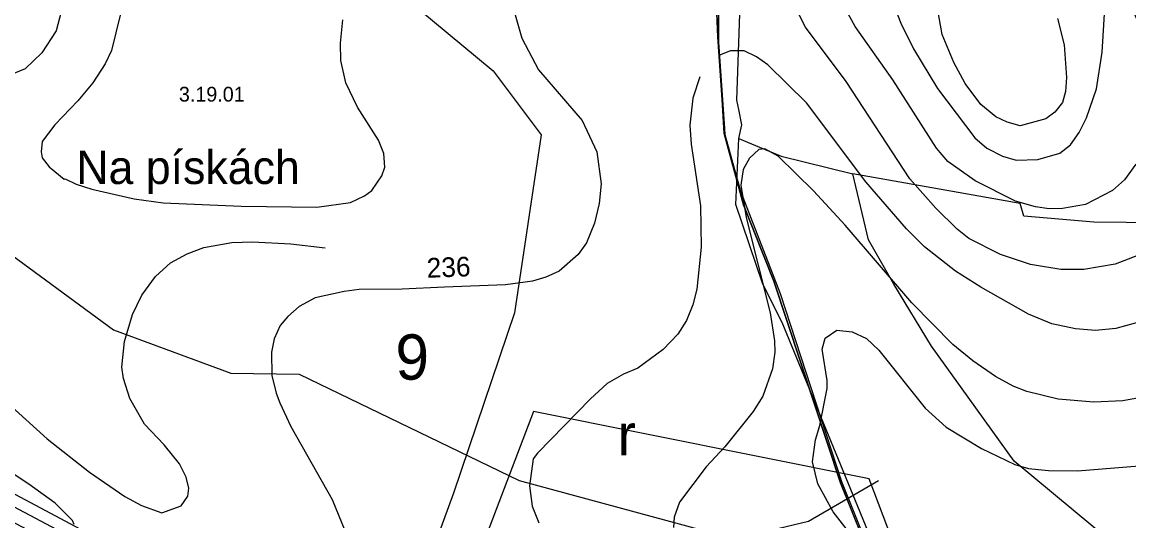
# Model space of a CAD drawing. Extents: x -662500 to -655523, y -1056000 to -1049993.
# Drawn here: x -659797 to -659234, y -1053120 to -1052867 of the extents above; entities that cross this region are included whole.
import ezdxf

# ---------------------------------------------------------------- set-up
doc = ezdxf.new("R2010")
doc.units = 0
for name, color, linetype in [('58', 7, 'Continuous'), ('63LINIE', 7, 'Continuous'), ('Vrstva 1', 7, 'Continuous'), ('Vrstva 15', 7, 'Continuous'), ('Vrstva 24', 7, 'Continuous'), ('Vrstva 37', 7, 'Continuous'), ('Vrstva 5', 7, 'Continuous'), ('Vrstva 57', 7, 'Continuous'), ('Vrstva 7', 7, 'Continuous')]:
    doc.layers.add(name, color=color, linetype=linetype)

msp = doc.modelspace()

# ---------------------------------------------------------------- linework, layer by layer
at = {"layer": '58'}
msp.add_lwpolyline([(-659442.52, -1052844.7), (-659442.36, -1052874.55), (-659442.34, -1052877.03), (-659439.33, -1052920.99), (-659439.14, -1052924.07), (-659431.16, -1052952.77), (-659411.04, -1053004.76), (-659379.76, -1053100.29), (-659373.15, -1053116.83), (-659316.53, -1053258.41)], dxfattribs=at)
at = {"layer": '63LINIE'}
msp.add_lwpolyline([(-660157.65, -1052847.13), (-660132.52, -1052869.51), (-660111.66, -1052892.24), (-660084.95, -1052921), (-660069.74, -1052937.89), (-660023.99, -1052984.81), (-660006.51, -1053000.13), (-659985.6, -1053013.28), (-659850.42, -1053086.91), (-659781.9, -1053123.24), (-659710.72, -1053161.03), (-659675.58, -1053176.35), (-659546.48, -1053229.26), (-659428.67, -1053277.07), (-659332.46, -1053315.26), (-659288.19, -1053334.01)], dxfattribs=at)
at = {"layer": 'Vrstva 1'}
msp.add_lwpolyline([(-659444.11, -1052845.81), (-659442.9, -1052874.31), (-659439.55, -1052923.56), (-659429.64, -1052959.69), (-659414.22, -1052998.59), (-659380.3, -1053101.02), (-659309.17, -1053280.04), (-659331.19, -1053313.18), (-659314.63, -1053326.76), (-659294.68, -1053337.67), (-659289.37, -1053339.6), (-659273.85, -1053346.92), (-659306.38, -1053462.28)], dxfattribs=at)
at = {"layer": 'Vrstva 15'}
msp.add_lwpolyline([(-659491.47, -1052600.22), (-659560.64, -1052733.92), (-659579.45, -1052789.58), (-659610.72, -1052846.89), (-659556.93, -1052891.69), (-659532.56, -1052924.18), (-659546.19, -1053014.6), (-659577.15, -1053106.27), (-659597.46, -1053161.91), (-659614.21, -1053201.5)], dxfattribs=at)
at = {"layer": 'Vrstva 24'}
for points in [[(-659432, -1052926), (-659430.5, -1052919), (-659432.03, -1052911.34), (-659433, -1052906.5), (-659431, -1052848), (-659428, -1052826), (-659421.5, -1052819.5), (-659413.5, -1052801.5), (-659411.5, -1052761), (-659403, -1052732), (-659398, -1052714), (-659374, -1052607), (-659369, -1052583), (-659369, -1052566), (-659365, -1052554), (-659356, -1052547)], [(-659232, -1052860), (-659216, -1052897.5), (-659207.5, -1052927), (-659202, -1052969), (-659251.5, -1052968.5), (-659287, -1052965.5), (-659289, -1052959), (-659374, -1052944)], [(-659323, -1053341), (-659316.22, -1053322.45), (-659313.5, -1053315), (-659311.8, -1053292.94), (-659311.5, -1053289), (-659315.5, -1053264.22), (-659319, -1053242.5), (-659348.87, -1053168.56), (-659359, -1053143.5), (-659410, -1053019.5), (-659419.84, -1053000), (-659433.5, -1052959.5), (-659432, -1052926)], [(-659432, -1052926), (-659427.67, -1052927.81), (-659410.5, -1052935), (-659374, -1052944)], [(-659205, -1053197.5), (-659202.5, -1053189), (-659204, -1053175.5), (-659219.5, -1053153), (-659242, -1053131.5), (-659292, -1053090), (-659334, -1053031.5), (-659353.19, -1053000), (-659366, -1052977.5), (-659374, -1052944)]]:
    msp.add_lwpolyline(points, dxfattribs=at)
at = {"layer": 'Vrstva 37'}
msp.add_lwpolyline([(-659536.53, -1053064.71), (-659576.38, -1053169.38), (-659333.28, -1053275.05), (-659323.04, -1053211.82), (-659365.73, -1053099.03)], close=True, dxfattribs=at)
at = {"layer": 'Vrstva 5'}
for points in [[(-659937.32, -1052850.73), (-659969.58, -1052873.81), (-659986.59, -1052886.79), (-659995.64, -1052898.4), (-660031.07, -1052952.12), (-660039.24, -1052962.1), (-660004.2, -1052995.1), (-659978.55, -1053011.07), (-659877.72, -1053065.47), (-659795.26, -1053109.44), (-659710.99, -1053154.41), (-659678.33, -1053170.13), (-659552.14, -1053220.98), (-659353.83, -1053300.67), (-659328.92, -1053309.76), (-659307.52, -1053281.7), (-659380.3, -1053101.02), (-659414.22, -1052998.59), (-659429.64, -1052959.69), (-659439.55, -1052923.56), (-659442.36, -1052874.55), (-659444.11, -1052845.81)], [(-659877.72, -1053065.47), (-659795.26, -1053109.44), (-659710.99, -1053154.41), (-659678.33, -1053170.13), (-659552.14, -1053220.98), (-659353.83, -1053300.67), (-659328.92, -1053309.76), (-659331.19, -1053313.18), (-659314.63, -1053326.76), (-659289.39, -1053339.57), (-659294.69, -1053337.55), (-659360.48, -1053311.02), (-659451.61, -1053273.55), (-659582.56, -1053220.47), (-659704.27, -1053171.81), (-659716.54, -1053165.89), (-659802.22, -1053120.51)]]:
    msp.add_lwpolyline(points, dxfattribs=at)
at = {"layer": 'Vrstva 57'}
msp.add_lwpolyline([(-659821.99, -1052970.59), (-659750.08, -1053023.22), (-659690.4, -1053045.31), (-659655.62, -1053045.78), (-659543.77, -1053099.83), (-659434.26, -1053129.43), (-659396.67, -1053120.5), (-659360.95, -1053099.83)], dxfattribs=at)
at = {"layer": 'Vrstva 7'}
for p, q in [((-659372.88, -1052869.1), (-659384.13, -1052848.6)), ((-659744.15, -1052852.38), (-659751.23, -1052881.29)), ((-659355.37, -1052852.58), (-659349.68, -1052867.39)), ((-659398.08, -1052869.39), (-659404.21, -1052857.43)), ((-659328.6, -1052873.09), (-659331.31, -1052858)), ((-659247.3, -1052882.2), (-659245.88, -1052859.99)), ((-659776.74, -1052861.73), (-659779.29, -1052871.23)), ((-659634.74, -1052877.6), (-659633.44, -1052865.7)), ((-659545.88, -1052863.12), (-659542.46, -1052875.08)), ((-659269.94, -1052865.11), (-659266.52, -1052878.5)), ((-659779.29, -1052871.23), (-659786.66, -1052882.42)), ((-659377.44, -1052897.01), (-659398.08, -1052869.39)), ((-659353.66, -1052896.15), (-659372.88, -1052869.1)), ((-659349.68, -1052867.39), (-659343.27, -1052880.49)), ((-659634.46, -1052886.39), (-659634.74, -1052877.6)), ((-659542.46, -1052875.08), (-659533.92, -1052891.17)), ((-659322.62, -1052887.32), (-659328.6, -1052873.09)), ((-659786.66, -1052882.42), (-659795.02, -1052890.64)), ((-659751.23, -1052881.29), (-659754.35, -1052888.09)), ((-659436.24, -1052881.49), (-659441.8, -1052883.62)), ((-659429.41, -1052881.49), (-659436.24, -1052881.49)), ((-659423, -1052884.48), (-659429.41, -1052881.49)), ((-659343.27, -1052880.49), (-659331.02, -1052900.57)), ((-659266.52, -1052878.5), (-659265.39, -1052895.01)), ((-659250.15, -1052900.71), (-659247.3, -1052882.2)), ((-659754.35, -1052888.09), (-659760.73, -1052897.73)), ((-659631.91, -1052897.73), (-659634.46, -1052886.39)), ((-659417.31, -1052888.61), (-659423, -1052884.48)), ((-659397.66, -1052907.97), (-659417.31, -1052888.61)), ((-659316.93, -1052898.15), (-659322.62, -1052887.32)), ((-659795.02, -1052890.64), (-659800.83, -1052892.91)), ((-659533.92, -1052891.17), (-659511.7, -1052916.94)), ((-659451.94, -1052894.66), (-659455.46, -1052905.55)), ((-659265.39, -1052895.01), (-659265.95, -1052902.13)), ((-659760.73, -1052897.73), (-659768.24, -1052906.94)), ((-659626.1, -1052910.06), (-659631.91, -1052897.73)), ((-659345.12, -1052946.56), (-659377.44, -1052897.01)), ((-659331.45, -1052930.89), (-659353.66, -1052896.15)), ((-659331.02, -1052900.57), (-659311.94, -1052925.77)), ((-659308.95, -1052908.82), (-659316.93, -1052898.15)), ((-659255.13, -1052915.52), (-659250.15, -1052900.71)), ((-659455.46, -1052905.55), (-659456.89, -1052919.22)), ((-659265.95, -1052902.13), (-659267.38, -1052907.69)), ((-659768.24, -1052906.94), (-659780, -1052919.13)), ((-659615.33, -1052926.92), (-659626.1, -1052910.06)), ((-659367.47, -1052948.12), (-659397.66, -1052907.97)), ((-659301.27, -1052914.95), (-659308.95, -1052908.82)), ((-659267.38, -1052907.69), (-659271.22, -1052912.67)), ((-659511.7, -1052916.94), (-659504.3, -1052932.89)), ((-659295.57, -1052917.65), (-659301.27, -1052914.95)), ((-659288.88, -1052919.65), (-659295.57, -1052917.65)), ((-659275.92, -1052916.09), (-659288.88, -1052919.65)), ((-659271.22, -1052912.67), (-659275.92, -1052916.09)), ((-659258.84, -1052922.92), (-659255.13, -1052915.52)), ((-659780, -1052919.13), (-659786.52, -1052927.63)), ((-659456.89, -1052919.22), (-659456.32, -1052928.9)), ((-659263.39, -1052929.19), (-659258.84, -1052922.92)), ((-659786.52, -1052927.63), (-659786.94, -1052932.87)), ((-659612.63, -1052933.72), (-659615.33, -1052926.92)), ((-659456.32, -1052928.9), (-659451.48, -1052960.22)), ((-659311.94, -1052925.77), (-659305.82, -1052930.89)), ((-659786.94, -1052932.87), (-659786.38, -1052935.85)), ((-659612.07, -1052940.52), (-659612.63, -1052933.72)), ((-659504.3, -1052932.89), (-659502.02, -1052949.12)), ((-659421.86, -1052931.61), (-659426.56, -1052936.02)), ((-659418.87, -1052931.32), (-659421.86, -1052931.61)), ((-659412.04, -1052935.02), (-659418.87, -1052931.32)), ((-659325.76, -1052937.73), (-659331.45, -1052930.89)), ((-659305.82, -1052930.89), (-659297.85, -1052935.02)), ((-659279.91, -1052936.73), (-659268.8, -1052933.46)), ((-659268.8, -1052933.46), (-659263.39, -1052929.19)), ((-659786.38, -1052935.85), (-659782.83, -1052940.38)), ((-659426.56, -1052936.02), (-659429.83, -1052941.72)), ((-659394.1, -1052952.68), (-659412.04, -1052935.02)), ((-659311.8, -1052947.55), (-659325.76, -1052937.73)), ((-659297.85, -1052935.02), (-659291.01, -1052937.02)), ((-659291.01, -1052937.02), (-659279.91, -1052936.73)), ((-659230.08, -1052939.15), (-659235.91, -1052947.12)), ((-659782.83, -1052940.38), (-659775.18, -1052946.76)), ((-659618.73, -1052952.43), (-659613.62, -1052945.06)), ((-659613.62, -1052945.06), (-659612.07, -1052940.52)), ((-659429.83, -1052941.72), (-659430.97, -1052949.69)), ((-659775.18, -1052946.76), (-659774.76, -1052946.48)), ((-659774.76, -1052946.48), (-659769.09, -1052949.17)), ((-659769.09, -1052949.17), (-659761.15, -1052951.86)), ((-659502.02, -1052949.12), (-659503.02, -1052959.08)), ((-659430.97, -1052949.69), (-659428.27, -1052966.2)), ((-659346.83, -1052971.9), (-659367.47, -1052948.12)), ((-659331.88, -1052961.51), (-659345.12, -1052946.56)), ((-659291.3, -1052957.95), (-659311.8, -1052947.55)), ((-659235.91, -1052947.12), (-659242.04, -1052952.53)), ((-659761.15, -1052951.86), (-659739.61, -1052956.68)), ((-659739.61, -1052956.68), (-659724.87, -1052958.67)), ((-659629.64, -1052958.52), (-659622.55, -1052955.12)), ((-659622.55, -1052955.12), (-659618.73, -1052952.43)), ((-659378.01, -1052970.05), (-659394.1, -1052952.68)), ((-659242.04, -1052952.53), (-659255.7, -1052959.51)), ((-659724.87, -1052958.67), (-659685.19, -1052960.36)), ((-659685.19, -1052960.36), (-659646.65, -1052960.93)), ((-659646.65, -1052960.93), (-659629.64, -1052958.52)), ((-659503.02, -1052959.08), (-659505.44, -1052969.05)), ((-659451.48, -1052960.22), (-659451.19, -1052981.3)), ((-659321.06, -1052972.18), (-659331.88, -1052961.51)), ((-659281.05, -1052960.79), (-659291.3, -1052957.95)), ((-659274.21, -1052961.79), (-659281.05, -1052960.79)), ((-659267.38, -1052961.65), (-659274.21, -1052961.79)), ((-659255.7, -1052959.51), (-659267.38, -1052961.65)), ((-659428.27, -1052966.2), (-659416.02, -1053014.61)), ((-659505.44, -1052969.05), (-659509.57, -1052979.02)), ((-659343.98, -1053009.49), (-659378.01, -1052970.05)), ((-659337.57, -1052981.15), (-659346.83, -1052971.9)), ((-659315.08, -1052976.88), (-659321.06, -1052972.18)), ((-659704.18, -1052981.48), (-659690.01, -1052978.93)), ((-659690.01, -1052978.93), (-659679.52, -1052978.51)), ((-659679.52, -1052978.51), (-659659.97, -1052979.5)), ((-659659.97, -1052979.5), (-659642.54, -1052981.62)), ((-659509.57, -1052979.02), (-659513.7, -1052985)), ((-659298.99, -1052985), (-659315.08, -1052976.88)), ((-659721.19, -1052989.28), (-659712.69, -1052984.6)), ((-659712.69, -1052984.6), (-659704.18, -1052981.48)), ((-659513.7, -1052985), (-659523.52, -1052993.4)), ((-659451.19, -1052981.3), (-659453.47, -1053002.65)), ((-659321.77, -1052993.4), (-659337.57, -1052981.15)), ((-659283.61, -1052990.12), (-659298.99, -1052985)), ((-659224.38, -1052983.57), (-659240.61, -1052989.98)), ((-659728.84, -1052996.22), (-659721.19, -1052989.28)), ((-659268.23, -1052992.54), (-659283.61, -1052990.12)), ((-659240.61, -1052989.98), (-659256.56, -1052992.69)), ((-659735.79, -1053005.72), (-659728.84, -1052996.22)), ((-659530.21, -1052996.53), (-659537.05, -1052998.52)), ((-659523.52, -1052993.4), (-659530.21, -1052996.53)), ((-659308.95, -1053001.66), (-659321.77, -1052993.4)), ((-659256.56, -1052992.69), (-659268.23, -1052992.54)), ((-659581.75, -1053001.52), (-659603.24, -1053002.62)), ((-659550.72, -1053000.38), (-659581.75, -1053001.52)), ((-659537.05, -1052998.52), (-659550.72, -1053000.38)), ((-659284.75, -1053015.32), (-659308.95, -1053001.66)), ((-659740.46, -1053015.49), (-659735.79, -1053005.72)), ((-659647.49, -1053006.99), (-659655.71, -1053011.38)), ((-659632.76, -1053003.73), (-659647.49, -1053006.99)), ((-659625.1, -1053002.74), (-659632.76, -1053003.73)), ((-659603.24, -1053002.62), (-659625.1, -1053002.74)), ((-659453.47, -1053002.65), (-659455.46, -1053010.63)), ((-659655.71, -1053011.38), (-659661.53, -1053016.49)), ((-659455.46, -1053010.63), (-659458.6, -1053018.6)), ((-659323.19, -1053030.7), (-659343.98, -1053009.49)), ((-659744.57, -1053029.24), (-659740.46, -1053015.49)), ((-659661.53, -1053016.49), (-659665.35, -1053021.02)), ((-659458.6, -1053018.6), (-659463.01, -1053025.44)), ((-659416.02, -1053014.61), (-659413.89, -1053028.85)), ((-659272.79, -1053020.17), (-659284.75, -1053015.32)), ((-659225.52, -1053018.6), (-659240.33, -1053022.59)), ((-659665.35, -1053021.02), (-659668.47, -1053027.82)), ((-659388.12, -1053027.57), (-659382.14, -1053023.44)), ((-659382.14, -1053023.44), (-659374.45, -1053024.29)), ((-659374.45, -1053024.29), (-659367.05, -1053027.71)), ((-659260.83, -1053022.73), (-659272.79, -1053020.17)), ((-659250.58, -1053023.58), (-659260.83, -1053022.73)), ((-659240.33, -1053022.59), (-659250.58, -1053023.58)), ((-659745.85, -1053042.28), (-659744.57, -1053029.24)), ((-659668.47, -1053027.82), (-659669.74, -1053034.62)), ((-659463.01, -1053025.44), (-659470.56, -1053033.27)), ((-659413.89, -1053028.85), (-659413.75, -1053034.55)), ((-659389.68, -1053033.12), (-659388.12, -1053027.57)), ((-659367.05, -1053027.71), (-659360.78, -1053033.69)), ((-659669.74, -1053034.62), (-659669.6, -1053046.53)), ((-659470.56, -1053033.27), (-659483.37, -1053042.8)), ((-659413.75, -1053034.55), (-659414.89, -1053043.09)), ((-659387.12, -1053049.07), (-659389.68, -1053033.12)), ((-659360.78, -1053033.69), (-659337.29, -1053063.02)), ((-659312.94, -1053039.1), (-659323.19, -1053030.7)), ((-659830.73, -1053036.33), (-659783.97, -1053078.7)), ((-659301.55, -1053046.93), (-659312.94, -1053039.1)), ((-659745.14, -1053047.95), (-659745.85, -1053042.28)), ((-659669.6, -1053046.53), (-659667.48, -1053055.45)), ((-659490.63, -1053045.79), (-659499.07, -1053050.5)), ((-659483.37, -1053042.8), (-659490.63, -1053045.79)), ((-659414.89, -1053043.09), (-659419.87, -1053057.04)), ((-659292.44, -1053051.92), (-659301.55, -1053046.93)), ((-659741.88, -1053058.15), (-659745.14, -1053047.95)), ((-659499.07, -1053050.5), (-659507.43, -1053058.32)), ((-659387.12, -1053053.06), (-659387.12, -1053049.07)), ((-659285.6, -1053054.62), (-659292.44, -1053051.92)), ((-659734.37, -1053071.19), (-659741.88, -1053058.15)), ((-659667.48, -1053055.45), (-659665.49, -1053060.42)), ((-659507.43, -1053058.32), (-659534.53, -1053085.93)), ((-659419.87, -1053057.04), (-659424.71, -1053064.73)), ((-659390.82, -1053071.85), (-659387.12, -1053053.06)), ((-659269.66, -1053058.47), (-659285.6, -1053054.62)), ((-659251.43, -1053060.03), (-659269.66, -1053058.47)), ((-659220.96, -1053056.47), (-659236.62, -1053059.32)), ((-659665.49, -1053060.42), (-659659.93, -1053072.35)), ((-659337.29, -1053063.02), (-659326.61, -1053072.71)), ((-659236.62, -1053059.32), (-659251.43, -1053060.03)), ((-659424.71, -1053064.73), (-659439.23, -1053082.67)), ((-659793.18, -1053101.8), (-659840.8, -1053070.48)), ((-659724.31, -1053081.68), (-659734.37, -1053071.19)), ((-659659.93, -1053072.35), (-659638.85, -1053109.45)), ((-659393.1, -1053079.26), (-659390.82, -1053071.85)), ((-659326.61, -1053072.71), (-659308.67, -1053083.53)), ((-659783.97, -1053078.7), (-659762.43, -1053095.56)), ((-659394.53, -1053090.36), (-659393.1, -1053079.26)), ((-659716.51, -1053091.31), (-659724.31, -1053081.68)), ((-659534.53, -1053085.93), (-659536.74, -1053088.78)), ((-659439.23, -1053082.67), (-659448.63, -1053092.92)), ((-659308.67, -1053083.53), (-659291.58, -1053091.78)), ((-659713.25, -1053098.11), (-659716.51, -1053091.31)), ((-659536.74, -1053088.78), (-659538.61, -1053102.6)), ((-659391.82, -1053101.47), (-659394.53, -1053090.36)), ((-659291.58, -1053091.78), (-659284.75, -1053093.78)), ((-659762.43, -1053095.56), (-659744.43, -1053108.03)), ((-659448.63, -1053092.92), (-659462.16, -1053110.86)), ((-659284.75, -1053093.78), (-659274.5, -1053094.77)), ((-659274.5, -1053094.77), (-659259.69, -1053094.92)), ((-659259.69, -1053094.92), (-659228.37, -1053092.35)), ((-659779.86, -1053111.44), (-659793.18, -1053101.8)), ((-659711.83, -1053103.78), (-659713.25, -1053098.11)), ((-659538.61, -1053102.6), (-659537.19, -1053112.86)), ((-659384.13, -1053115.85), (-659391.82, -1053101.47)), ((-659744.43, -1053108.03), (-659735.93, -1053112.57)), ((-659715.66, -1053112.71), (-659712.4, -1053107.75)), ((-659712.4, -1053107.75), (-659711.83, -1053103.78)), ((-659771.07, -1053120.22), (-659779.86, -1053111.44)), ((-659735.93, -1053112.57), (-659725.58, -1053116.25)), ((-659725.58, -1053116.25), (-659715.66, -1053112.71)), ((-659638.85, -1053109.45), (-659632.47, -1053125.32)), ((-659537.19, -1053112.86), (-659533.77, -1053121.4)), ((-659462.16, -1053110.86), (-659465, -1053118.55)), ((-659770.08, -1053122.21), (-659771.07, -1053120.22)), ((-659465, -1053118.55), (-659465.29, -1053123.68)), ((-659376.87, -1053124.96), (-659384.13, -1053115.85))]:
    msp.add_line(p, q, dxfattribs=at)

# ---------------------------------------------------------------- texts
at = {"layer": '58'}
msp.add_text('Na pískách', height=17, dxfattribs=at).set_placement((-659769.09, -1052949.17))
at = {"layer": 'Vrstva 24'}
msp.add_text('3.19.01', height=7.5, dxfattribs=at).set_placement((-659716.88, -1052907.26))
at = {"layer": 'Vrstva 5'}
msp.add_text('r', height=21, dxfattribs=at).set_placement((-659493.73, -1053087.12))
at = {"layer": 'Vrstva 57'}
msp.add_text('9', height=23, dxfattribs=at).set_placement((-659606.74, -1053048.6))
at = {"layer": 'Vrstva 7'}
msp.add_text('236', height=10, rotation=2.1073, dxfattribs=at).set_placement((-659590.65, -1052996.84))

doc.saveas('drawing.dxf')
